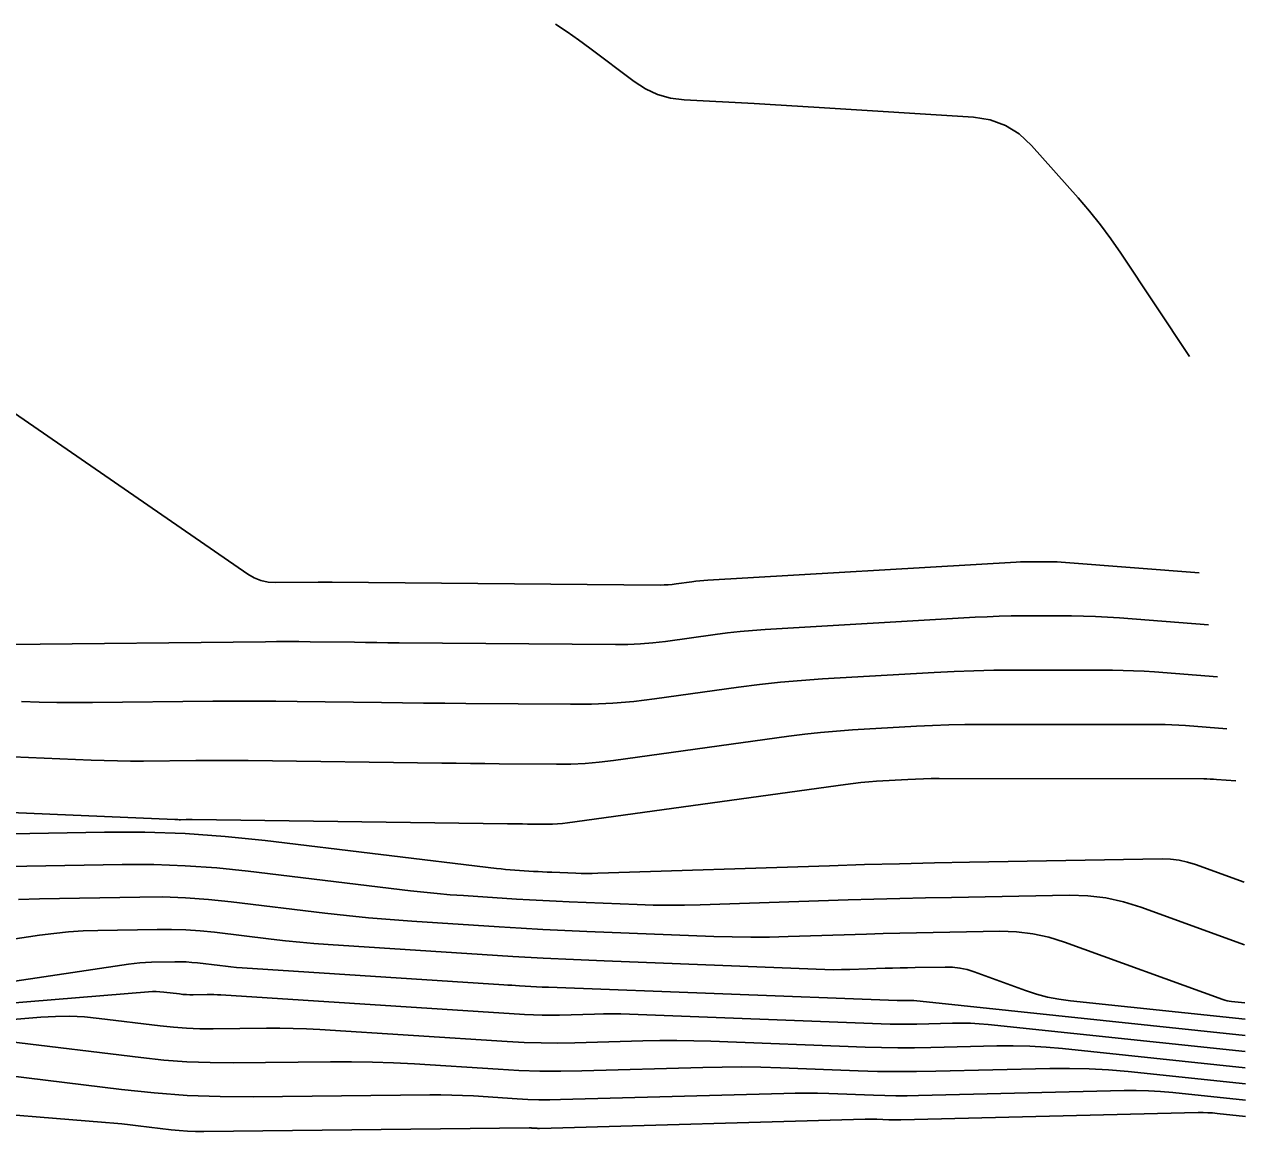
# Model space of a CAD drawing. Extents: x 1768942 to 1774819, y 723037 to 732099.
# Drawn here: x 1770947.3 to 1771032.9, y 724473.9 to 724551.5 of the extents above; entities that cross this region are included whole.
import ezdxf

# ---------------------------------------------------------------- set-up
doc = ezdxf.new("R2010")
doc.units = 0
doc.layers.add('R_Contours', color=7, linetype='Continuous')

msp = doc.modelspace()

# ---------------------------------------------------------------- linework, layer by layer
at = {"layer": 'R_Contours'}
for points in [[(1771028.926, 724528.261), (1771024.119, 724535.501), (1771023.423, 724536.51), (1771022.693, 724537.492), (1771021.928, 724538.448), (1771021.129, 724539.378), (1771017.865, 724543.042), (1771016.998, 724543.853), (1771016.029, 724544.455), (1771014.958, 724544.847), (1771013.785, 724545.029), (1771002.98, 724545.711), (1771001.84, 724545.782), (1771000.699, 724545.85), (1770999.558, 724545.916), (1770998.418, 724545.979), (1770993.518, 724546.247), (1770992.57, 724546.367), (1770991.67, 724546.621), (1770990.819, 724547.007), (1770990.018, 724547.528), (1770986.908, 724549.875), (1770986.124, 724550.453), (1770985.329, 724551.014), (1770984.522, 724551.558)], [(1771029.611, 724513.094), (1771020.227, 724513.833), (1771019.941, 724513.853), (1771019.655, 724513.867), (1771019.369, 724513.876), (1771019.082, 724513.879), (1771017.936, 724513.88), (1771017.65, 724513.879), (1771017.363, 724513.872), (1771017.077, 724513.862), (1771016.791, 724513.848), (1770995.175, 724512.58), (1770994.896, 724512.561), (1770994.618, 724512.536), (1770994.341, 724512.506), (1770994.064, 724512.47), (1770992.957, 724512.317), (1770992.68, 724512.283), (1770992.402, 724512.26), (1770992.124, 724512.247), (1770991.845, 724512.245), (1770968.874, 724512.442), (1770968.792, 724512.442), (1770968.711, 724512.443), (1770968.63, 724512.444), (1770968.548, 724512.445), (1770968.223, 724512.449), (1770968.142, 724512.45), (1770968.061, 724512.451), (1770967.979, 724512.451), (1770967.898, 724512.45), (1770964.893, 724512.418), (1770964.377, 724512.45), (1770963.884, 724512.559), (1770963.414, 724512.744), (1770962.968, 724513.006), (1770946.615, 724524.278)], [(1770946.161, 724508.081), (1770964.2, 724508.274), (1770964.98, 724508.28), (1770965.759, 724508.281), (1770966.538, 724508.278), (1770967.318, 724508.27), (1770970.435, 724508.228), (1770971.214, 724508.218), (1770971.994, 724508.209), (1770972.773, 724508.201), (1770973.553, 724508.194), (1770988.705, 724508.064), (1770989.584, 724508.073), (1770990.461, 724508.113), (1770991.335, 724508.186), (1770992.208, 724508.291), (1770995.695, 724508.775), (1770996.568, 724508.887), (1770997.442, 724508.982), (1770998.318, 724509.06), (1770999.196, 724509.12), (1771013.911, 724509.983), (1771014.752, 724510.026), (1771015.594, 724510.057), (1771016.436, 724510.074), (1771017.278, 724510.08), (1771020.648, 724510.075), (1771021.491, 724510.066), (1771022.332, 724510.041), (1771023.173, 724509.999), (1771024.013, 724509.941), (1771030.25, 724509.45)], [(1770947.102, 724504.088), (1770948.349, 724504.043), (1770949.596, 724504.014), (1770950.843, 724504.003), (1770952.091, 724504.008), (1770960.503, 724504.097), (1770961.98, 724504.109), (1770963.457, 724504.111), (1770964.935, 724504.105), (1770966.412, 724504.09), (1770972.322, 724504.011), (1770973.799, 724503.992), (1770975.277, 724503.975), (1770976.754, 724503.96), (1770978.232, 724503.947), (1770985.565, 724503.884), (1770987.044, 724503.898), (1770988.519, 724503.967), (1770989.991, 724504.089), (1770991.46, 724504.266), (1770997.326, 724505.08), (1770998.795, 724505.269), (1771000.266, 724505.429), (1771001.74, 724505.559), (1771003.216, 724505.66), (1771011.031, 724506.119), (1771012.428, 724506.19), (1771013.825, 724506.241), (1771015.222, 724506.27), (1771016.621, 724506.279), (1771023.537, 724506.27), (1771024.274, 724506.262), (1771025.01, 724506.24), (1771025.746, 724506.203), (1771026.481, 724506.152), (1771030.89, 724505.805)], [(1770937.694, 724500.585), (1770951.996, 724499.968), (1770952.912, 724499.935), (1770953.827, 724499.914), (1770954.743, 724499.905), (1770955.659, 724499.909), (1770959.324, 724499.948), (1770960.24, 724499.955), (1770961.156, 724499.957), (1770962.072, 724499.953), (1770962.988, 724499.943), (1770976.553, 724499.763), (1770977.556, 724499.75), (1770978.559, 724499.739), (1770979.563, 724499.728), (1770980.566, 724499.719), (1770984.58, 724499.685), (1770985.583, 724499.695), (1770986.583, 724499.741), (1770987.58, 724499.824), (1770988.576, 724499.944), (1771000.856, 724501.648), (1771001.97, 724501.791), (1771003.086, 724501.913), (1771004.204, 724502.012), (1771005.324, 724502.089), (1771009.811, 724502.352), (1771010.932, 724502.409), (1771012.055, 724502.45), (1771013.177, 724502.473), (1771014.301, 724502.48), (1771026.727, 724502.464), (1771027.208, 724502.459), (1771027.689, 724502.445), (1771028.169, 724502.421), (1771028.649, 724502.388), (1771031.529, 724502.161)], [(1770935.393, 724496.775), (1770957.86, 724495.806), (1770957.959, 724495.803), (1770958.058, 724495.801), (1770958.158, 724495.8), (1770958.257, 724495.8), (1770958.655, 724495.804), (1770958.755, 724495.805), (1770958.854, 724495.805), (1770958.954, 724495.805), (1770959.053, 724495.804), (1770981.141, 724495.51), (1770981.491, 724495.506), (1770981.842, 724495.502), (1770982.193, 724495.498), (1770982.544, 724495.495), (1770983.947, 724495.483), (1770984.298, 724495.486), (1770984.647, 724495.503), (1770984.996, 724495.532), (1770985.344, 724495.573), (1771004.816, 724498.276), (1771005.36, 724498.346), (1771005.905, 724498.405), (1771006.451, 724498.454), (1771006.998, 724498.491), (1771009.189, 724498.62), (1771009.736, 724498.648), (1771010.284, 724498.667), (1771010.832, 724498.679), (1771011.381, 724498.682), (1771029.916, 724498.659), (1771030.142, 724498.656), (1771030.367, 724498.649), (1771030.593, 724498.638), (1771030.818, 724498.623), (1771032.168, 724498.516)], [(1771032.756, 724491.417), (1771029.347, 724492.654), (1771028.775, 724492.833), (1771028.193, 724492.959), (1771027.602, 724493.029), (1771027.002, 724493.046), (1771013.509, 724492.816), (1771011.059, 724492.77), (1771008.609, 724492.714), (1771006.159, 724492.648), (1771003.71, 724492.572), (1770987.47, 724492.04), (1770987.084, 724492.031), (1770986.699, 724492.029), (1770986.313, 724492.034), (1770985.927, 724492.046), (1770984.262, 724492.112), (1770983.938, 724492.125), (1770983.613, 724492.141), (1770983.289, 724492.159), (1770982.965, 724492.179), (1770981.669, 724492.264), (1770981.346, 724492.287), (1770981.022, 724492.315), (1770980.699, 724492.347), (1770980.377, 724492.384), (1770964.187, 724494.342), (1770961.379, 724494.632), (1770958.566, 724494.826), (1770955.748, 724494.922), (1770952.924, 724494.92), (1770935.868, 724494.619)], [(1771032.781, 724487.024), (1771025.514, 724489.662), (1771024.293, 724490.044), (1771023.053, 724490.311), (1771021.793, 724490.462), (1771020.515, 724490.498), (1771012.24, 724490.357), (1771010.431, 724490.323), (1771008.623, 724490.281), (1771006.815, 724490.233), (1771005.007, 724490.177), (1770994.658, 724489.838), (1770993.554, 724489.812), (1770992.451, 724489.806), (1770991.347, 724489.819), (1770990.244, 724489.853), (1770985.481, 724490.042), (1770984.553, 724490.081), (1770983.625, 724490.127), (1770982.698, 724490.178), (1770981.771, 724490.236), (1770978.065, 724490.477), (1770977.139, 724490.544), (1770976.214, 724490.624), (1770975.29, 724490.716), (1770974.368, 724490.821), (1770962.997, 724492.196), (1770960.793, 724492.424), (1770958.584, 724492.576), (1770956.372, 724492.651), (1770954.156, 724492.65), (1770942.124, 724492.437)], [(1771032.804, 724482.955), (1771031.866, 724483.053), (1771031.711, 724483.074), (1771031.558, 724483.105), (1771031.407, 724483.144), (1771031.258, 724483.193), (1771020.166, 724487.22), (1771019.06, 724487.566), (1771017.937, 724487.808), (1771016.796, 724487.945), (1771015.638, 724487.977), (1771010.97, 724487.898), (1771009.803, 724487.875), (1771008.637, 724487.849), (1771007.47, 724487.817), (1771006.304, 724487.781), (1771000.811, 724487.602), (1770999.507, 724487.571), (1770998.203, 724487.563), (1770996.899, 724487.58), (1770995.595, 724487.619), (1770986.699, 724487.972), (1770985.168, 724488.037), (1770983.637, 724488.112), (1770982.107, 724488.197), (1770980.578, 724488.292), (1770974.46, 724488.691), (1770972.932, 724488.801), (1770971.406, 724488.932), (1770969.881, 724489.085), (1770968.359, 724489.258), (1770961.807, 724490.05), (1770960.206, 724490.216), (1770958.603, 724490.326), (1770956.997, 724490.381), (1770955.388, 724490.38), (1770948.381, 724490.256), (1770946.894, 724490.206)], [(1771032.811, 724481.82), (1771020.582, 724483.103), (1771019.779, 724483.212), (1771018.987, 724483.369), (1771018.206, 724483.574), (1771017.437, 724483.828), (1771013.839, 724485.134), (1771013.342, 724485.289), (1771012.836, 724485.398), (1771012.323, 724485.46), (1771011.802, 724485.474), (1771009.701, 724485.438), (1771009.176, 724485.428), (1771008.651, 724485.416), (1771008.126, 724485.402), (1771007.601, 724485.386), (1771005.129, 724485.305), (1771004.542, 724485.291), (1771003.955, 724485.288), (1771003.368, 724485.295), (1771002.781, 724485.313), (1770987.918, 724485.902), (1770985.783, 724485.993), (1770983.649, 724486.098), (1770981.516, 724486.216), (1770979.384, 724486.349), (1770968.594, 724487.052), (1770967.594, 724487.124), (1770966.595, 724487.21), (1770965.597, 724487.309), (1770964.6, 724487.423), (1770960.617, 724487.905), (1770959.62, 724488.008), (1770958.621, 724488.076), (1770957.621, 724488.111), (1770956.619, 724488.11), (1770952.457, 724488.036), (1770951.431, 724488.001), (1770950.407, 724487.933), (1770949.386, 724487.831), (1770948.368, 724487.695), (1770933.978, 724485.533)], [(1770943.197, 724483.964), (1770954.598, 724485.676), (1770954.999, 724485.73), (1770955.402, 724485.77), (1770955.805, 724485.797), (1770956.21, 724485.811), (1770957.851, 724485.84), (1770958.246, 724485.84), (1770958.64, 724485.827), (1770959.034, 724485.8), (1770959.427, 724485.759), (1770960.997, 724485.569), (1770961.39, 724485.524), (1770961.783, 724485.485), (1770962.177, 724485.451), (1770962.571, 724485.423), (1770980.893, 724484.229), (1770981.169, 724484.211), (1770981.445, 724484.193), (1770981.721, 724484.175), (1770981.997, 724484.158), (1770983.581, 724484.056), (1770983.618, 724484.054), (1770983.654, 724484.053), (1770983.691, 724484.053), (1770983.727, 724484.053), (1770983.873, 724484.057), (1770983.909, 724484.058), (1770983.946, 724484.058), (1770983.982, 724484.058), (1770984.018, 724484.057), (1771008.457, 724483.129), (1771008.553, 724483.126), (1771008.649, 724483.125), (1771008.745, 724483.125), (1771008.841, 724483.126), (1771009.225, 724483.136), (1771009.321, 724483.137), (1771009.417, 724483.134), (1771009.512, 724483.129), (1771009.608, 724483.12), (1771032.817, 724480.685)], [(1770935.811, 724482.072), (1770956.013, 724483.74), (1770956.279, 724483.755), (1770956.544, 724483.757), (1770956.808, 724483.745), (1770957.073, 724483.719), (1770958.179, 724483.584), (1770958.419, 724483.558), (1770958.659, 724483.541), (1770958.9, 724483.532), (1770959.141, 724483.53), (1770960.108, 724483.541), (1770960.349, 724483.541), (1770960.591, 724483.537), (1770960.832, 724483.529), (1770961.073, 724483.515), (1770982.353, 724482.153), (1770982.965, 724482.12), (1770983.577, 724482.102), (1770984.19, 724482.098), (1770984.803, 724482.108), (1770987.254, 724482.177), (1770987.867, 724482.189), (1770988.479, 724482.191), (1770989.092, 724482.182), (1770989.705, 724482.164), (1771007.327, 724481.495), (1771007.952, 724481.476), (1771008.576, 724481.467), (1771009.201, 724481.468), (1771009.826, 724481.478), (1771012.325, 724481.539), (1771012.949, 724481.545), (1771013.573, 724481.53), (1771014.195, 724481.495), (1771014.817, 724481.439), (1771032.824, 724479.55)], [(1770937.479, 724481.051), (1770948.457, 724481.958), (1770949.482, 724482.016), (1770950.505, 724482.022), (1770951.528, 724481.976), (1770952.55, 724481.877), (1770956.823, 724481.353), (1770957.75, 724481.255), (1770958.679, 724481.188), (1770959.61, 724481.152), (1770960.543, 724481.146), (1770964.276, 724481.188), (1770965.209, 724481.19), (1770966.142, 724481.174), (1770967.074, 724481.14), (1770968.006, 724481.089), (1770981.125, 724480.249), (1770982.313, 724480.187), (1770983.501, 724480.152), (1770984.689, 724480.144), (1770985.878, 724480.163), (1770990.635, 724480.296), (1770991.824, 724480.319), (1770993.013, 724480.323), (1770994.202, 724480.307), (1770995.391, 724480.272), (1771006.198, 724479.861), (1771007.351, 724479.827), (1771008.504, 724479.81), (1771009.657, 724479.811), (1771010.811, 724479.83), (1771015.424, 724479.943), (1771016.577, 724479.953), (1771017.728, 724479.925), (1771018.878, 724479.86), (1771020.026, 724479.759), (1771032.831, 724478.415)], [(1770946.206, 724480.258), (1770955.467, 724479.122), (1770957.082, 724478.951), (1770958.7, 724478.834), (1770960.32, 724478.772), (1770961.944, 724478.763), (1770968.756, 724478.838), (1770970.225, 724478.841), (1770971.693, 724478.816), (1770973.16, 724478.763), (1770974.626, 724478.683), (1770980.491, 724478.308), (1770981.957, 724478.231), (1770983.424, 724478.187), (1770984.891, 724478.178), (1770986.36, 724478.202), (1770994.825, 724478.437), (1770996.186, 724478.464), (1770997.547, 724478.468), (1770998.907, 724478.45), (1771000.268, 724478.41), (1771005.71, 724478.203), (1771007.071, 724478.162), (1771008.432, 724478.142), (1771009.792, 724478.144), (1771011.153, 724478.166), (1771019.137, 724478.362), (1771020.512, 724478.373), (1771021.885, 724478.34), (1771023.256, 724478.263), (1771024.626, 724478.142), (1771032.837, 724477.28)], [(1770939.256, 724478.713), (1770954.112, 724476.891), (1770956.414, 724476.648), (1770958.72, 724476.481), (1770961.03, 724476.392), (1770963.345, 724476.379), (1770975.718, 724476.517), (1770976.482, 724476.518), (1770977.245, 724476.505), (1770978.008, 724476.478), (1770978.771, 724476.436), (1770981.821, 724476.241), (1770982.583, 724476.201), (1770983.346, 724476.178), (1770984.109, 724476.173), (1770984.873, 724476.185), (1771000.511, 724476.621), (1771001.296, 724476.636), (1771002.081, 724476.639), (1771002.865, 724476.628), (1771003.65, 724476.605), (1771006.789, 724476.486), (1771007.574, 724476.462), (1771008.359, 724476.451), (1771009.144, 724476.451), (1771009.929, 724476.464), (1771024.338, 724476.817), (1771025.191, 724476.824), (1771026.044, 724476.803), (1771026.895, 724476.756), (1771027.745, 724476.68), (1771032.844, 724476.145)], [(1771032.85, 724475.01), (1771030.865, 724475.218), (1771030.534, 724475.248), (1771030.202, 724475.267), (1771029.87, 724475.274), (1771029.538, 724475.272), (1771008.704, 724474.762), (1771008.495, 724474.759), (1771008.286, 724474.759), (1771008.077, 724474.762), (1771007.868, 724474.768), (1771007.032, 724474.8), (1771006.823, 724474.806), (1771006.614, 724474.809), (1771006.405, 724474.808), (1771006.196, 724474.804), (1770983.386, 724474.169), (1770983.327, 724474.168), (1770983.268, 724474.169), (1770983.21, 724474.17), (1770983.151, 724474.173), (1770982.915, 724474.188), (1770982.857, 724474.192), (1770982.798, 724474.194), (1770982.739, 724474.195), (1770982.68, 724474.195), (1770959.883, 724473.941), (1770959.307, 724473.944), (1770958.731, 724473.967), (1770958.157, 724474.008), (1770957.583, 724474.069), (1770955.292, 724474.35), (1770954.719, 724474.417), (1770954.145, 724474.478), (1770953.571, 724474.534), (1770952.996, 724474.584), (1770942.122, 724475.467)]]:
    msp.add_lwpolyline(points, dxfattribs=at)

doc.saveas('drawing.dxf')
